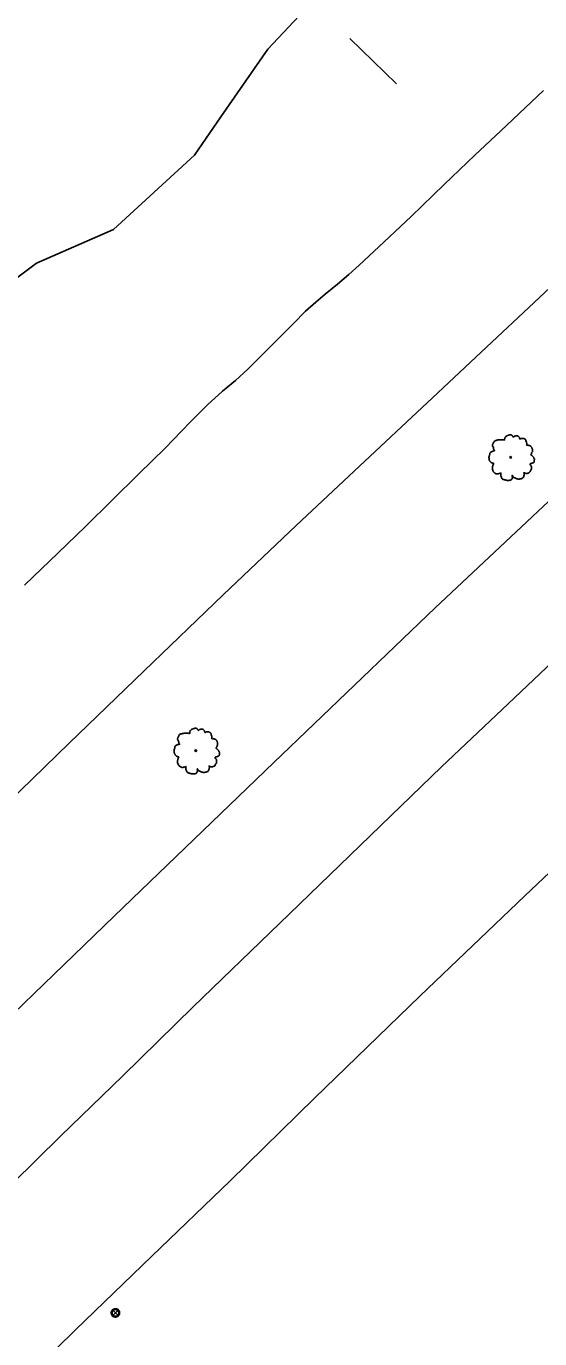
# Model space of a CAD drawing. Extents: x 2161152 to 2175754, y 602179 to 617749.
# Drawn here: x 2163534.2 to 2163656.9, y 605609 to 605922.5 of the extents above; entities that cross this region are included whole.
import ezdxf

# ---------------------------------------------------------------- set-up
doc = ezdxf.new("R2010")
doc.units = 0
for name, color, linetype in [('RD_EX_BldgApp_Post', 7, 'Continuous'), ('RD_EX_BldgApp_Sign', 7, 'Continuous'), ('RD_EX_Fence_Other', 7, 'Continuous'), ('RD_EX_Road', 7, 'Continuous'), ('RD_EX_VEG', 7, 'Continuous')]:
    doc.layers.add(name, color=color, linetype=linetype)

msp = doc.modelspace()

# ---------------------------------------------------------------- linework, layer by layer
at = {"layer": 'RD_EX_BldgApp_Post'}
for p, q in [((2163556.07, 605614.66), (2163554.94, 605615.79)), ((2163554.94, 605614.66), (2163556.07, 605615.79))]:
    msp.add_line(p, q, dxfattribs=at)
for points in [[(2163556.51, 605615.23), (2163556.5, 605615.38), (2163556.46, 605615.54), (2163556.39, 605615.71), (2163556.28, 605615.86), (2163556.14, 605616), (2163555.98, 605616.11), (2163555.8, 605616.19), (2163555.61, 605616.22), (2163555.42, 605616.23), (2163555.25, 605616.2), (2163555.1, 605616.14), (2163554.96, 605616.07), (2163554.84, 605615.97), (2163554.72, 605615.85), (2163554.62, 605615.69), (2163554.55, 605615.52), (2163554.51, 605615.33), (2163554.51, 605615.13), (2163554.55, 605614.94), (2163554.62, 605614.76), (2163554.72, 605614.61), (2163554.84, 605614.48), (2163554.96, 605614.39), (2163555.1, 605614.31), (2163555.25, 605614.26), (2163555.42, 605614.23), (2163555.61, 605614.23), (2163555.8, 605614.27), (2163555.98, 605614.34), (2163556.14, 605614.45), (2163556.28, 605614.59), (2163556.39, 605614.75), (2163556.46, 605614.91), (2163556.5, 605615.07), (2163556.51, 605615.23)], [(2163556.31, 605615.23), (2163556.3, 605615.35), (2163556.27, 605615.48), (2163556.21, 605615.61), (2163556.13, 605615.74), (2163556.02, 605615.85), (2163555.89, 605615.93), (2163555.74, 605615.99), (2163555.59, 605616.03), (2163555.44, 605616.03), (2163555.3, 605616), (2163555.18, 605615.96), (2163555.07, 605615.9), (2163554.97, 605615.82), (2163554.88, 605615.72), (2163554.8, 605615.6), (2163554.74, 605615.46), (2163554.71, 605615.31), (2163554.71, 605615.15), (2163554.74, 605614.99), (2163554.8, 605614.85), (2163554.88, 605614.73), (2163554.97, 605614.63), (2163555.07, 605614.55), (2163555.18, 605614.5), (2163555.3, 605614.45), (2163555.44, 605614.43), (2163555.59, 605614.43), (2163555.74, 605614.46), (2163555.89, 605614.52), (2163556.02, 605614.61), (2163556.13, 605614.72), (2163556.21, 605614.84), (2163556.27, 605614.97), (2163556.3, 605615.1), (2163556.31, 605615.23)]]:
    msp.add_lwpolyline(points, dxfattribs=at)
at = {"layer": 'RD_EX_BldgApp_Sign'}
msp.add_line((2163622.67, 605908.8), (2163611.53, 605919.6), dxfattribs=at)
at = {"layer": 'RD_EX_Fence_Other'}
msp.add_lwpolyline([(2162830.61, 604913.75), (2162883.17, 604978.53), (2162926.54, 605031.32), (2162974.34, 605088.61), (2163021.45, 605143.76), (2163066.11, 605195.56), (2163102.29, 605236.75), (2163137.02, 605275.59), (2163187.19, 605331.07), (2163243.16, 605391.37), (2163280.76, 605431.81), (2163328.44, 605482.21), (2163377.08, 605532.2), (2163426.27, 605582.33), (2163479.54, 605635.86), (2163514.27, 605670.47), (2163555.22, 605709.95), (2163593.34, 605746.66), (2163631.88, 605783.63), (2163692.53, 605840.5), (2163757.89, 605901.36), (2163814.91, 605953.51), (2163878.64, 606012.27)], dxfattribs=at)
at = {"layer": 'RD_EX_Road'}
for points in [[(2163526.86, 605734.28), (2163544.44, 605751.28), (2163562.38, 605768.58), (2163581.23, 605786.74), (2163598.69, 605803.28), (2163618.89, 605822.19), (2163631.31, 605833.79), (2163641.62, 605843.5), (2163658.09, 605858.94), (2163676.52, 605876.17), (2163702.12, 605899.98), (2163725.5, 605921.77), (2163748.11, 605942.73)], [(2163824.94, 605924.38), (2163814.4, 605914.68), (2163800.53, 605901.87), (2163795.33, 605897.17), (2163778.17, 605881.38), (2163759.56, 605864.1), (2163746.69, 605852.19), (2163728.66, 605835.28), (2163716.84, 605824.2), (2163699.3, 605807.6), (2163690.74, 605799.58), (2163678.61, 605788.3), (2163667.55, 605777.92), (2163647.91, 605759.32), (2163633.45, 605745.66), (2163609.1, 605722.14), (2163594.68, 605708.23), (2163574.07, 605688.29), (2163557.24, 605671.86), (2163542.42, 605657.43), (2163525.09, 605640.48)], [(2163527.46, 605593.1), (2163545.95, 605611.18), (2163564.23, 605628.79), (2163582.96, 605646.73), (2163603.07, 605666.54), (2163628.34, 605690.96), (2163653.38, 605714.88), (2163674.12, 605734.52), (2163696.8, 605756.06), (2163717.71, 605775.93), (2163724.24, 605782.35), (2163738.69, 605796.14), (2163760.25, 605816.27), (2163783.41, 605837.78), (2163799.79, 605852.86), (2163824.9, 605876.09), (2163849.76, 605899.1), (2163872.57, 605920.04)], [(2163657.82, 605907.18), (2163647.58, 605897.55), (2163641.43, 605891.75), (2163634.08, 605884.76), (2163626.16, 605877.09), (2163618.42, 605869.88), (2163613.77, 605865.48), (2163611.27, 605863.21), (2163608.57, 605860.93), (2163605.63, 605858.52), (2163603.39, 605856.65), (2163600.93, 605854.47), (2163598.07, 605851.54), (2163590.38, 605843.88), (2163587.17, 605840.67), (2163584.23, 605837.96), (2163581.07, 605835.39), (2163577.51, 605832.12), (2163573.37, 605828), (2163567.39, 605821.78), (2163561.14, 605815.65), (2163554.64, 605809.3), (2163548.34, 605803.03), (2163541.81, 605796.78), (2163533.74, 605789.05)]]:
    msp.add_lwpolyline(points, dxfattribs=at)
at = {"layer": 'RD_EX_VEG'}
msp.add_lwpolyline([(2163604.34, 605930.35), (2163591.91, 605917.07), (2163580.66, 605900.92), (2163574.42, 605891.74), (2163555.04, 605874.02), (2163536.66, 605865.93), (2163524.74, 605857.11)], dxfattribs=at)
for centre, radius in [((2163649.96, 605819.6), 0.188), ((2163649.95, 605819.58), 0.000075), ((2163574.71, 605749.51), 0.188), ((2163574.7, 605749.5), 0.000075)]:
    msp.add_circle(centre, radius, dxfattribs=at)
for points in [[(2163650.06, 605824.97), (2163649.83, 605824.99), (2163649.59, 605824.92), (2163649.4, 605824.84), (2163649.23, 605824.79), (2163649.07, 605824.71), (2163648.84, 605824.58), (2163648.67, 605824.43), (2163648.58, 605824.24), (2163648.54, 605824.07), (2163648.5, 605823.87), (2163648.5, 605823.74), (2163648.41, 605823.72), (2163648.3, 605823.74), (2163648.11, 605823.79), (2163647.92, 605823.79), (2163647.74, 605823.79), (2163647.47, 605823.77), (2163647.21, 605823.77), (2163647, 605823.74), (2163646.76, 605823.7), (2163646.48, 605823.61), (2163646.22, 605823.51), (2163645.99, 605823.32), (2163645.81, 605822.97), (2163645.71, 605822.71), (2163645.6, 605822.52), (2163645.71, 605822.18), (2163645.84, 605821.92), (2163645.86, 605821.77), (2163645.92, 605821.45), (2163645.99, 605821.28), (2163646.09, 605821.13), (2163646.03, 605821.11), (2163645.75, 605821.08), (2163645.52, 605821), (2163645.21, 605820.83), (2163645.04, 605820.66), (2163644.96, 605820.42), (2163644.94, 605820.16), (2163644.87, 605820.01), (2163644.81, 605819.8), (2163644.79, 605819.74), (2163644.76, 605819.5), (2163644.83, 605819.16), (2163644.85, 605818.9), (2163644.94, 605818.73), (2163645.06, 605818.6), (2163645.19, 605818.41), (2163645.49, 605818.25), (2163645.73, 605818.17), (2163645.88, 605818.15), (2163645.75, 605817.78), (2163645.71, 605817.51), (2163645.62, 605817.21), (2163645.62, 605817.16), (2163645.58, 605816.8), (2163645.69, 605816.56), (2163645.75, 605816.28), (2163645.88, 605816.11), (2163646.09, 605815.88), (2163646.33, 605815.72), (2163646.7, 605815.62), (2163647, 605815.64), (2163647.44, 605815.77), (2163647.62, 605815.83), (2163647.6, 605815.7), (2163647.62, 605815.42), (2163647.62, 605815.1), (2163647.74, 605814.85), (2163647.81, 605814.65), (2163647.92, 605814.46), (2163648.17, 605814.29), (2163648.47, 605814.23), (2163648.79, 605814.12), (2163649.12, 605814.07), (2163649.5, 605814.05), (2163649.95, 605814.16), (2163650.15, 605814.25), (2163650.23, 605814.38), (2163650.38, 605814.67), (2163650.34, 605814.83), (2163650.36, 605815.28), (2163650.43, 605815.15), (2163650.57, 605814.89), (2163650.94, 605814.67), (2163651.24, 605814.53), (2163651.6, 605814.42), (2163651.82, 605814.37), (2163652.18, 605814.42), (2163652.46, 605814.48), (2163652.74, 605814.57), (2163652.96, 605814.78), (2163653.1, 605814.98), (2163653.13, 605815.19), (2163653.19, 605815.47), (2163653.23, 605815.6)], [(2163653.23, 605815.6), (2163653.17, 605815.73), (2163653.13, 605815.92), (2163653.19, 605815.9), (2163653.32, 605815.87), (2163653.53, 605815.77), (2163653.7, 605815.72), (2163653.94, 605815.73), (2163654.15, 605815.81), (2163654.48, 605816.02), (2163654.69, 605816.37), (2163654.89, 605816.67), (2163654.95, 605816.91), (2163654.91, 605817.08), (2163654.89, 605817.46), (2163654.75, 605817.65), (2163654.71, 605817.74), (2163654.63, 605818.04), (2163654.69, 605818.08), (2163654.89, 605818.11), (2163655.18, 605818.21), (2163655.38, 605818.3), (2163655.55, 605818.43), (2163655.61, 605818.6), (2163655.59, 605818.9), (2163655.63, 605819.2), (2163655.57, 605819.31), (2163655.49, 605819.43), (2163655.44, 605819.58), (2163655.33, 605819.69), (2163655.25, 605819.8), (2163655.18, 605819.88), (2163655.08, 605819.99), (2163654.95, 605820.08), (2163654.84, 605820.12), (2163654.8, 605820.23), (2163654.91, 605820.38), (2163654.95, 605820.46), (2163654.97, 605820.63), (2163655.14, 605820.89), (2163655.18, 605821.19), (2163655.14, 605821.51), (2163655.1, 605821.71), (2163654.99, 605821.92), (2163654.84, 605822.11), (2163654.75, 605822.24), (2163654.61, 605822.33), (2163654.37, 605822.42), (2163654.18, 605822.46), (2163653.92, 605822.46), (2163653.77, 605822.5), (2163653.79, 605822.54), (2163653.79, 605822.65), (2163653.79, 605822.86), (2163653.73, 605823.19), (2163653.62, 605823.57), (2163653.62, 605823.59), (2163653.55, 605823.77), (2163653.38, 605823.92), (2163653.25, 605824), (2163653.1, 605824.09), (2163652.91, 605824.11), (2163652.68, 605824.11), (2163652.48, 605824.07), (2163652.33, 605824), (2163652.2, 605823.91), (2163652.14, 605824.02), (2163652.06, 605824.24), (2163652.03, 605824.36), (2163651.92, 605824.49), (2163651.75, 605824.64), (2163651.41, 605824.73), (2163650.94, 605824.67), (2163650.72, 605824.52), (2163650.6, 605824.39), (2163650.57, 605824.49), (2163650.42, 605824.64), (2163650.34, 605824.77), (2163650.21, 605824.86), (2163650.1, 605824.94), (2163650.02, 605824.97)], [(2163574.81, 605754.89), (2163574.58, 605754.91), (2163574.34, 605754.83), (2163574.15, 605754.76), (2163573.98, 605754.7), (2163573.81, 605754.62), (2163573.59, 605754.49), (2163573.42, 605754.34), (2163573.33, 605754.16), (2163573.29, 605753.99), (2163573.25, 605753.78), (2163573.25, 605753.65), (2163573.16, 605753.63), (2163573.04, 605753.65), (2163572.86, 605753.71), (2163572.67, 605753.71), (2163572.48, 605753.71), (2163572.22, 605753.69), (2163571.96, 605753.69), (2163571.75, 605753.65), (2163571.51, 605753.61), (2163571.23, 605753.52), (2163570.96, 605753.43), (2163570.74, 605753.24), (2163570.55, 605752.88), (2163570.46, 605752.62), (2163570.35, 605752.43), (2163570.46, 605752.09), (2163570.59, 605751.83), (2163570.61, 605751.68), (2163570.66, 605751.36), (2163570.74, 605751.2), (2163570.83, 605751.05), (2163570.78, 605751.03), (2163570.5, 605750.99), (2163570.27, 605750.91), (2163569.95, 605750.75), (2163569.78, 605750.58), (2163569.71, 605750.33), (2163569.69, 605750.07), (2163569.61, 605749.92), (2163569.56, 605749.71), (2163569.54, 605749.66), (2163569.5, 605749.41), (2163569.58, 605749.08), (2163569.6, 605748.81), (2163569.69, 605748.65), (2163569.8, 605748.51), (2163569.93, 605748.33), (2163570.23, 605748.16), (2163570.48, 605748.08), (2163570.63, 605748.07), (2163570.5, 605747.69), (2163570.46, 605747.43), (2163570.36, 605747.13), (2163570.36, 605747.07), (2163570.33, 605746.72), (2163570.44, 605746.47), (2163570.5, 605746.19), (2163570.63, 605746.02), (2163570.83, 605745.8), (2163571.08, 605745.63), (2163571.45, 605745.53), (2163571.75, 605745.55), (2163572.18, 605745.68), (2163572.37, 605745.74), (2163572.35, 605745.61), (2163572.37, 605745.33), (2163572.37, 605745.01), (2163572.48, 605744.77), (2163572.56, 605744.56), (2163572.67, 605744.37), (2163572.91, 605744.2), (2163573.21, 605744.15), (2163573.53, 605744.04), (2163573.87, 605743.98), (2163574.24, 605743.96), (2163574.69, 605744.07), (2163574.9, 605744.17), (2163574.97, 605744.3), (2163575.12, 605744.58), (2163575.09, 605744.75), (2163575.11, 605745.2), (2163575.18, 605745.07), (2163575.31, 605744.8), (2163575.69, 605744.58), (2163575.99, 605744.45), (2163576.34, 605744.34), (2163576.57, 605744.28), (2163576.92, 605744.34), (2163577.2, 605744.39), (2163577.49, 605744.49), (2163577.71, 605744.69), (2163577.84, 605744.9), (2163577.88, 605745.1), (2163577.94, 605745.39), (2163577.97, 605745.52)], [(2163577.97, 605745.52), (2163577.92, 605745.65), (2163577.88, 605745.83), (2163577.94, 605745.82), (2163578.07, 605745.78), (2163578.27, 605745.68), (2163578.44, 605745.63), (2163578.69, 605745.65), (2163578.89, 605745.72), (2163579.23, 605745.93), (2163579.44, 605746.28), (2163579.64, 605746.58), (2163579.7, 605746.83), (2163579.66, 605747), (2163579.64, 605747.37), (2163579.49, 605747.56), (2163579.45, 605747.65), (2163579.38, 605747.95), (2163579.44, 605747.99), (2163579.64, 605748.03), (2163579.92, 605748.12), (2163580.13, 605748.22), (2163580.3, 605748.35), (2163580.35, 605748.51), (2163580.33, 605748.81), (2163580.37, 605749.11), (2163580.32, 605749.23), (2163580.24, 605749.34), (2163580.18, 605749.49), (2163580.07, 605749.6), (2163580, 605749.71), (2163579.92, 605749.79), (2163579.83, 605749.9), (2163579.7, 605750), (2163579.59, 605750.03), (2163579.55, 605750.15), (2163579.66, 605750.3), (2163579.7, 605750.37), (2163579.72, 605750.54), (2163579.88, 605750.8), (2163579.92, 605751.1), (2163579.88, 605751.42), (2163579.85, 605751.63), (2163579.73, 605751.83), (2163579.59, 605752.02), (2163579.49, 605752.15), (2163579.36, 605752.24), (2163579.12, 605752.34), (2163578.93, 605752.38), (2163578.67, 605752.38), (2163578.52, 605752.41), (2163578.54, 605752.45), (2163578.54, 605752.56), (2163578.54, 605752.77), (2163578.48, 605753.11), (2163578.37, 605753.48), (2163578.37, 605753.5), (2163578.29, 605753.69), (2163578.12, 605753.84), (2163577.99, 605753.91), (2163577.84, 605754.01), (2163577.65, 605754.03), (2163577.43, 605754.03), (2163577.22, 605753.99), (2163577.07, 605753.91), (2163576.94, 605753.82), (2163576.89, 605753.93), (2163576.81, 605754.16), (2163576.77, 605754.27), (2163576.66, 605754.4), (2163576.49, 605754.55), (2163576.16, 605754.64), (2163575.69, 605754.59), (2163575.46, 605754.44), (2163575.35, 605754.31), (2163575.31, 605754.4), (2163575.16, 605754.55), (2163575.09, 605754.68), (2163574.96, 605754.77), (2163574.84, 605754.85), (2163574.77, 605754.89)]]:
    msp.add_spline(points, degree=3, dxfattribs=at)

doc.saveas('drawing.dxf')
